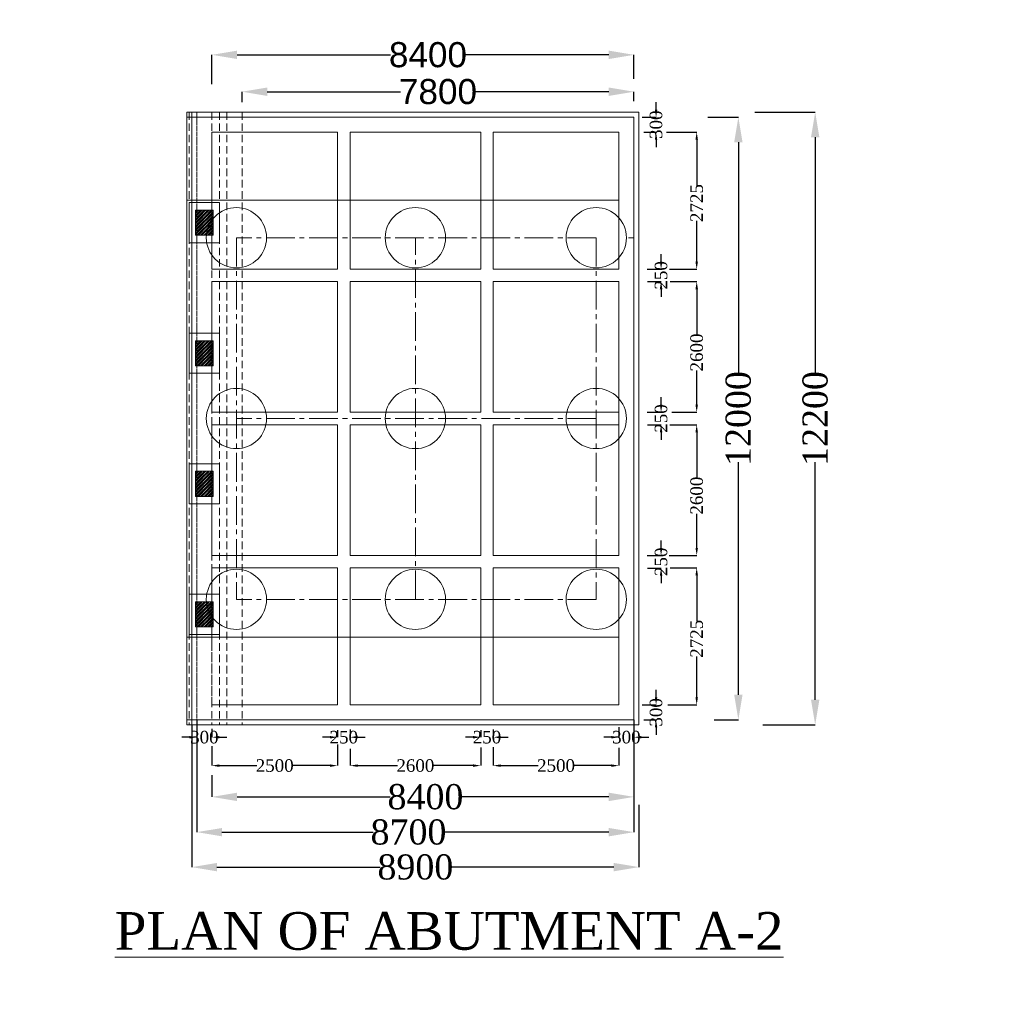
# Model space of a CAD drawing. Header units: millimetres. Extents: x -20950785 to 389010297, y -11535949 to 14056629.
# Tile 344 of 654: x 14721166 to 14760322, y -2536016 to -2496809. Entities that reach past the tile are written whole.
import ezdxf

# ---------------------------------------------------------------- set-up
doc = ezdxf.new("R2010")
doc.units = ezdxf.units.MM
doc.header["$LTSCALE"] = 60
doc.header["$MEASUREMENT"] = 0
doc.linetypes.add('CENTER2', pattern=[28.575, 19.05, -3.175, 3.175, -3.175])
doc.linetypes.add('HIDDEN', pattern=[0.375, 0.25, -0.125])
doc.styles.add('PDF Arial Bold', font='times.ttf')
doc.dimstyles.get("Standard").update_dxf_attribs({"dimtxt": 400, "dimasz": 215, "dimexe": 0.18, "dimexo": 0.0625, "dimgap": 0.09, "dimtad": 0, "dimtih": 1, "dimtoh": 1, "dimdec": 0, "dimzin": 4, "dimdsep": 46, "dimtxsty": 'Standard', "dimblk": 'OPEN90', "dimcen": 0, "dimadec": 0, "dimazin": 1, "dimtfac": 1, "dimtdec": 0, "dimtix": 1, "dimtofl": 0, "dimtmove": 0, "dimatfit": 3, "dimldrblk": 'OPEN30', "dimfxl": 1, "dimtolj": 1, "dimtzin": 0, "dimarcsym": 0})

# ---------------------------------------------------------------- blocks, each defined once
blk = doc.blocks.new('*D1903')
at = {"color": 0, "linetype": 'Continuous', "lineweight": -2, "ltscale": 2, "transparency": 16777216}
for p, q in [((14730018, -2500087), (14730018, -2499677)), ((14731018, -2499677), (14736330, -2499677)), ((14744618, -2499677), (14739305, -2499677)), ((14745618, -2500056), (14745618, -2499677))]:
    blk.add_line(p, q, dxfattribs=at)
at = {"color": 0, "linetype": 'Continuous', "lineweight": 9, "ltscale": 2, "transparency": 16777216}
for points in [[(14731018, -2499511), (14731018, -2499844), (14730018, -2499677)], [(14744618, -2499511), (14744618, -2499844), (14745618, -2499677)]]:
    blk.add_solid(points, dxfattribs=at)
at = {"layer": 'Defpoints', "color": 0, "linetype": 'Continuous', "lineweight": 9, "ltscale": 2, "transparency": 16777216}
for p in [(14730018, -2499677), (14730018, -2500087), (14745618, -2500056)]:
    blk.add_point(p, dxfattribs=at)
at = {"color": 0, "linetype": 'Continuous', "lineweight": 9, "ltscale": 2, "transparency": 16777216, "insert": (14737818, -2499677), "char_height": 1000, "attachment_point": 5, "style": 'PDF Arial Bold'}
blk.add_mtext('\\A1;{\\fArial|b0|i0|c0|p34;7800}', dxfattribs=at)
blk = doc.blocks.new('*D1857')
at = {"color": 0, "linetype": 'Continuous', "lineweight": -2, "ltscale": 2, "transparency": 16777216}
for p, q in [((14728818, -2499380), (14728818, -2498208)), ((14729818, -2498209), (14735925, -2498209)), ((14744618, -2498209), (14738910, -2498209)), ((14745618, -2499163), (14745618, -2498208))]:
    blk.add_line(p, q, dxfattribs=at)
at = {"color": 0, "linetype": 'Continuous', "lineweight": 9, "ltscale": 2, "transparency": 16777216}
for points in [[(14729818, -2498042), (14729818, -2498375), (14728818, -2498209)], [(14744618, -2498042), (14744618, -2498375), (14745618, -2498209)]]:
    blk.add_solid(points, dxfattribs=at)
at = {"layer": 'Defpoints', "color": 0, "linetype": 'Continuous', "lineweight": 9, "ltscale": 2, "transparency": 16777216}
for p in [(14728818, -2498209), (14728818, -2499380), (14745618, -2499163)]:
    blk.add_point(p, dxfattribs=at)
at = {"color": 0, "linetype": 'Continuous', "lineweight": 9, "ltscale": 2, "transparency": 16777216, "insert": (14737418, -2498209), "char_height": 1000, "attachment_point": 5, "style": 'PDF Arial Bold'}
blk.add_mtext('\\A1;{\\fArial|b0|i0|c0|p34;8400}', dxfattribs=at)
blk = doc.blocks.new('*D1858')
at = {"color": 0, "linetype": 'Continuous', "lineweight": -2, "ltscale": 2, "transparency": 16777216}
for p, q in [((14750432, -2500490), (14752834, -2500490)), ((14752834, -2501490), (14752834, -2510957)), ((14752834, -2523890), (14752834, -2514423)), ((14750746, -2524890), (14752834, -2524890))]:
    blk.add_line(p, q, dxfattribs=at)
at = {"color": 0, "linetype": 'Continuous', "lineweight": 9, "ltscale": 2, "transparency": 16777216}
for points in [[(14752667, -2501490), (14753000, -2501490), (14752834, -2500490)], [(14752667, -2523890), (14753000, -2523890), (14752834, -2524890)]]:
    blk.add_solid(points, dxfattribs=at)
at = {"layer": 'Defpoints', "color": 0, "linetype": 'Continuous', "lineweight": 9, "ltscale": 2, "transparency": 16777216}
for p in [(14750432, -2500490), (14750746, -2524890), (14752834, -2524890)]:
    blk.add_point(p, dxfattribs=at)
at = {"color": 0, "linetype": 'Continuous', "lineweight": 9, "ltscale": 2, "transparency": 16777216, "insert": (14752834, -2512690), "char_height": 1000, "attachment_point": 5, "rotation": 90, "style": 'PDF Arial Bold'}
blk.add_mtext('\\A1;12200', dxfattribs=at)
blk = doc.blocks.new('*D1859')
at = {"color": 0, "linetype": 'Continuous', "lineweight": -2, "ltscale": 2, "transparency": 16777216}
for p, q in [((14748557, -2500690), (14749775, -2500690)), ((14749775, -2501690), (14749775, -2510957)), ((14749775, -2523690), (14749775, -2514423)), ((14748816, -2524690), (14749775, -2524690))]:
    blk.add_line(p, q, dxfattribs=at)
at = {"color": 0, "linetype": 'Continuous', "lineweight": 9, "ltscale": 2, "transparency": 16777216}
for points in [[(14749608, -2501690), (14749941, -2501690), (14749775, -2500690)], [(14749608, -2523690), (14749941, -2523690), (14749775, -2524690)]]:
    blk.add_solid(points, dxfattribs=at)
at = {"layer": 'Defpoints', "color": 0, "linetype": 'Continuous', "lineweight": 9, "ltscale": 2, "transparency": 16777216}
for p in [(14748557, -2500690), (14748816, -2524690), (14749775, -2524690)]:
    blk.add_point(p, dxfattribs=at)
at = {"color": 0, "linetype": 'Continuous', "lineweight": 9, "ltscale": 2, "transparency": 16777216, "insert": (14749775, -2512690), "char_height": 1000, "attachment_point": 5, "rotation": 90, "style": 'PDF Arial Bold'}
blk.add_mtext('\\A1;12000', dxfattribs=at)
blk = doc.blocks.new('*D1860')
at = {"color": 0, "linetype": 'Continuous', "lineweight": -2, "ltscale": 2, "transparency": 16777216}
for p, q in [((14746911, -2501290), (14748117, -2501290)), ((14748117, -2501590), (14748117, -2503405)), ((14748117, -2506440), (14748117, -2504818)), ((14747033, -2506740), (14748117, -2506740))]:
    blk.add_line(p, q, dxfattribs=at)
at = {"color": 0, "linetype": 'Continuous', "lineweight": 9, "ltscale": 2, "transparency": 16777216}
for points in [[(14748067, -2501590), (14748167, -2501590), (14748117, -2501290)], [(14748067, -2506440), (14748167, -2506440), (14748117, -2506740)]]:
    blk.add_solid(points, dxfattribs=at)
at = {"layer": 'Defpoints', "color": 0, "linetype": 'Continuous', "lineweight": 9, "ltscale": 2, "transparency": 16777216}
for p in [(14746911, -2501290), (14747033, -2506740), (14748117, -2506740)]:
    blk.add_point(p, dxfattribs=at)
at = {"color": 0, "linetype": 'Continuous', "lineweight": 9, "ltscale": 2, "transparency": 16777216, "insert": (14748117, -2504111), "char_height": 500, "attachment_point": 5, "rotation": 90, "style": 'PDF Arial Bold'}
blk.add_mtext('\\A1;2725', dxfattribs=at)
blk = doc.blocks.new('*D1861')
at = {"color": 0, "linetype": 'Continuous', "lineweight": -2, "ltscale": 2, "transparency": 16777216}
for p, q in [((14747066, -2507240), (14748117, -2507240)), ((14748117, -2507540), (14748117, -2509344)), ((14748117, -2512140), (14748117, -2510779)), ((14747123, -2512440), (14748117, -2512440))]:
    blk.add_line(p, q, dxfattribs=at)
at = {"color": 0, "linetype": 'Continuous', "lineweight": 9, "ltscale": 2, "transparency": 16777216}
for points in [[(14748067, -2507540), (14748167, -2507540), (14748117, -2507240)], [(14748067, -2512140), (14748167, -2512140), (14748117, -2512440)]]:
    blk.add_solid(points, dxfattribs=at)
at = {"layer": 'Defpoints', "color": 0, "linetype": 'Continuous', "lineweight": 9, "ltscale": 2, "transparency": 16777216}
for p in [(14747066, -2507240), (14747123, -2512440), (14748117, -2512440)]:
    blk.add_point(p, dxfattribs=at)
at = {"color": 0, "linetype": 'Continuous', "lineweight": 9, "ltscale": 2, "transparency": 16777216, "insert": (14748117, -2510061), "char_height": 500, "attachment_point": 5, "rotation": 90, "style": 'PDF Arial Bold'}
blk.add_mtext('\\A1;2600', dxfattribs=at)
blk = doc.blocks.new('*D1862')
at = {"color": 0, "linetype": 'Continuous', "lineweight": -2, "ltscale": 2, "transparency": 16777216}
for p, q in [((14747042, -2512940), (14748117, -2512940)), ((14748117, -2513240), (14748117, -2515044)), ((14748117, -2517840), (14748117, -2516479)), ((14747019, -2518140), (14748117, -2518140))]:
    blk.add_line(p, q, dxfattribs=at)
at = {"color": 0, "linetype": 'Continuous', "lineweight": 9, "ltscale": 2, "transparency": 16777216}
for points in [[(14748067, -2513240), (14748167, -2513240), (14748117, -2512940)], [(14748067, -2517840), (14748167, -2517840), (14748117, -2518140)]]:
    blk.add_solid(points, dxfattribs=at)
at = {"layer": 'Defpoints', "color": 0, "linetype": 'Continuous', "lineweight": 9, "ltscale": 2, "transparency": 16777216}
for p in [(14747042, -2512940), (14747019, -2518140), (14748117, -2518140)]:
    blk.add_point(p, dxfattribs=at)
at = {"color": 0, "linetype": 'Continuous', "lineweight": 9, "ltscale": 2, "transparency": 16777216, "insert": (14748117, -2515761), "char_height": 500, "attachment_point": 5, "rotation": 90, "style": 'PDF Arial Bold'}
blk.add_mtext('\\A1;2600', dxfattribs=at)
blk = doc.blocks.new('*D1863')
at = {"color": 0, "linetype": 'Continuous', "lineweight": -2, "ltscale": 2, "transparency": 16777216}
for p, q in [((14747067, -2518640), (14748117, -2518640)), ((14748117, -2518940), (14748117, -2520755)), ((14748117, -2523790), (14748117, -2522168)), ((14746971, -2524090), (14748117, -2524090))]:
    blk.add_line(p, q, dxfattribs=at)
at = {"color": 0, "linetype": 'Continuous', "lineweight": 9, "ltscale": 2, "transparency": 16777216}
for points in [[(14748067, -2518940), (14748167, -2518940), (14748117, -2518640)], [(14748067, -2523790), (14748167, -2523790), (14748117, -2524090)]]:
    blk.add_solid(points, dxfattribs=at)
at = {"layer": 'Defpoints', "color": 0, "linetype": 'Continuous', "lineweight": 9, "ltscale": 2, "transparency": 16777216}
for p in [(14747067, -2518640), (14746971, -2524090), (14748117, -2524090)]:
    blk.add_point(p, dxfattribs=at)
at = {"color": 0, "linetype": 'Continuous', "lineweight": 9, "ltscale": 2, "transparency": 16777216, "insert": (14748117, -2521461), "char_height": 500, "attachment_point": 5, "rotation": 90, "style": 'PDF Arial Bold'}
blk.add_mtext('\\A1;2725', dxfattribs=at)
blk = doc.blocks.new('*D1864')
at = {"color": 0, "linetype": 'Continuous', "lineweight": -2, "ltscale": 2, "transparency": 16777216}
for p, q in [((14746699, -2506440), (14746699, -2506140)), ((14746145, -2506740), (14746699, -2506740)), ((14746156, -2507240), (14746699, -2507240)), ((14746699, -2507540), (14746699, -2507840))]:
    blk.add_line(p, q, dxfattribs=at)
at = {"color": 0, "linetype": 'Continuous', "lineweight": 9, "ltscale": 2, "transparency": 16777216}
for points in [[(14746649, -2506440), (14746749, -2506440), (14746699, -2506740)], [(14746649, -2507540), (14746749, -2507540), (14746699, -2507240)]]:
    blk.add_solid(points, dxfattribs=at)
at = {"layer": 'Defpoints', "color": 0, "linetype": 'Continuous', "lineweight": 9, "ltscale": 2, "transparency": 16777216}
for p in [(14746145, -2506740), (14746156, -2507240), (14746699, -2507240)]:
    blk.add_point(p, dxfattribs=at)
at = {"color": 0, "linetype": 'Continuous', "lineweight": 9, "ltscale": 2, "transparency": 16777216, "insert": (14746699, -2506990), "char_height": 500, "attachment_point": 5, "rotation": 90, "style": 'PDF Arial Bold'}
blk.add_mtext('\\A1;250', dxfattribs=at)
blk = doc.blocks.new('*D1865')
at = {"color": 0, "linetype": 'Continuous', "lineweight": -2, "ltscale": 2, "transparency": 16777216}
for p, q in [((14746699, -2512140), (14746699, -2511840)), ((14746145, -2512440), (14746699, -2512440)), ((14746156, -2512940), (14746699, -2512940)), ((14746699, -2513240), (14746699, -2513540))]:
    blk.add_line(p, q, dxfattribs=at)
at = {"color": 0, "linetype": 'Continuous', "lineweight": 9, "ltscale": 2, "transparency": 16777216}
for points in [[(14746649, -2512140), (14746749, -2512140), (14746699, -2512440)], [(14746649, -2513240), (14746749, -2513240), (14746699, -2512940)]]:
    blk.add_solid(points, dxfattribs=at)
at = {"layer": 'Defpoints', "color": 0, "linetype": 'Continuous', "lineweight": 9, "ltscale": 2, "transparency": 16777216}
for p in [(14746145, -2512440), (14746156, -2512940), (14746699, -2512940)]:
    blk.add_point(p, dxfattribs=at)
at = {"color": 0, "linetype": 'Continuous', "lineweight": 9, "ltscale": 2, "transparency": 16777216, "insert": (14746699, -2512690), "char_height": 500, "attachment_point": 5, "rotation": 90, "style": 'PDF Arial Bold'}
blk.add_mtext('\\A1;250', dxfattribs=at)
blk = doc.blocks.new('*D1866')
at = {"color": 0, "linetype": 'Continuous', "lineweight": -2, "ltscale": 2, "transparency": 16777216}
for p, q in [((14746699, -2517847), (14746699, -2517547)), ((14746145, -2518147), (14746699, -2518147)), ((14746156, -2518647), (14746699, -2518647)), ((14746699, -2518947), (14746699, -2519247))]:
    blk.add_line(p, q, dxfattribs=at)
at = {"color": 0, "linetype": 'Continuous', "lineweight": 9, "ltscale": 2, "transparency": 16777216}
for points in [[(14746649, -2517847), (14746749, -2517847), (14746699, -2518147)], [(14746649, -2518947), (14746749, -2518947), (14746699, -2518647)]]:
    blk.add_solid(points, dxfattribs=at)
at = {"layer": 'Defpoints', "color": 0, "linetype": 'Continuous', "lineweight": 9, "ltscale": 2, "transparency": 16777216}
for p in [(14746145, -2518147), (14746156, -2518647), (14746699, -2518647)]:
    blk.add_point(p, dxfattribs=at)
at = {"color": 0, "linetype": 'Continuous', "lineweight": 9, "ltscale": 2, "transparency": 16777216, "insert": (14746699, -2518397), "char_height": 500, "attachment_point": 5, "rotation": 90, "style": 'PDF Arial Bold'}
blk.add_mtext('\\A1;250', dxfattribs=at)
blk = doc.blocks.new('*D1867')
at = {"color": 0, "linetype": 'Continuous', "lineweight": -2, "ltscale": 2, "transparency": 16777216}
for p, q in [((14746499, -2500391), (14746499, -2500091)), ((14745945, -2500691), (14746499, -2500691)), ((14746015, -2501290), (14746499, -2501290)), ((14746499, -2501590), (14746499, -2501890))]:
    blk.add_line(p, q, dxfattribs=at)
at = {"color": 0, "linetype": 'Continuous', "lineweight": 9, "ltscale": 2, "transparency": 16777216}
for points in [[(14746449, -2500391), (14746549, -2500391), (14746499, -2500691)], [(14746449, -2501590), (14746549, -2501590), (14746499, -2501290)]]:
    blk.add_solid(points, dxfattribs=at)
at = {"layer": 'Defpoints', "color": 0, "linetype": 'Continuous', "lineweight": 9, "ltscale": 2, "transparency": 16777216}
for p in [(14745945, -2500691), (14746015, -2501290), (14746499, -2501290)]:
    blk.add_point(p, dxfattribs=at)
at = {"color": 0, "linetype": 'Continuous', "lineweight": 9, "ltscale": 2, "transparency": 16777216, "insert": (14746499, -2500991), "char_height": 500, "attachment_point": 5, "rotation": 90, "style": 'PDF Arial Bold'}
blk.add_mtext('\\A1;300', dxfattribs=at)
blk = doc.blocks.new('*D1868')
at = {"color": 0, "linetype": 'Continuous', "lineweight": -2, "ltscale": 2, "transparency": 16777216}
for p, q in [((14746499, -2523791), (14746499, -2523491)), ((14745945, -2524091), (14746499, -2524091)), ((14746015, -2524690), (14746499, -2524690)), ((14746499, -2524990), (14746499, -2525290))]:
    blk.add_line(p, q, dxfattribs=at)
at = {"color": 0, "linetype": 'Continuous', "lineweight": 9, "ltscale": 2, "transparency": 16777216}
for points in [[(14746449, -2523791), (14746549, -2523791), (14746499, -2524091)], [(14746449, -2524990), (14746549, -2524990), (14746499, -2524690)]]:
    blk.add_solid(points, dxfattribs=at)
at = {"layer": 'Defpoints', "color": 0, "linetype": 'Continuous', "lineweight": 9, "ltscale": 2, "transparency": 16777216}
for p in [(14745945, -2524091), (14746015, -2524690), (14746499, -2524690)]:
    blk.add_point(p, dxfattribs=at)
at = {"color": 0, "linetype": 'Continuous', "lineweight": 9, "ltscale": 2, "transparency": 16777216, "insert": (14746499, -2524391), "char_height": 500, "attachment_point": 5, "rotation": 90, "style": 'PDF Arial Bold'}
blk.add_mtext('\\A1;300', dxfattribs=at)
blk = doc.blocks.new('*D1869')
at = {"color": 0, "linetype": 'Continuous', "lineweight": -2, "ltscale": 2, "transparency": 16777216}
for p, q in [((14740018, -2525776), (14740018, -2526513)), ((14745018, -2525808), (14745018, -2526513)), ((14740318, -2526512), (14741800, -2526512)), ((14744718, -2526512), (14743235, -2526512))]:
    blk.add_line(p, q, dxfattribs=at)
at = {"color": 0, "linetype": 'Continuous', "lineweight": 9, "ltscale": 2, "transparency": 16777216}
for points in [[(14740318, -2526462), (14740318, -2526562), (14740018, -2526512)], [(14744718, -2526462), (14744718, -2526562), (14745018, -2526512)]]:
    blk.add_solid(points, dxfattribs=at)
at = {"layer": 'Defpoints', "color": 0, "linetype": 'Continuous', "lineweight": 9, "ltscale": 2, "transparency": 16777216}
for p in [(14740018, -2525776), (14745018, -2525808), (14740018, -2526512)]:
    blk.add_point(p, dxfattribs=at)
at = {"color": 0, "linetype": 'Continuous', "lineweight": 9, "ltscale": 2, "transparency": 16777216, "insert": (14742518, -2526512), "char_height": 500, "attachment_point": 5, "style": 'PDF Arial Bold'}
blk.add_mtext('\\A1;2500', dxfattribs=at)
blk = doc.blocks.new('*D1870')
at = {"color": 0, "linetype": 'Continuous', "lineweight": -2, "ltscale": 2, "transparency": 16777216}
for p, q in [((14733818, -2525664), (14733818, -2526513)), ((14728818, -2525743), (14728818, -2526513)), ((14729118, -2526512), (14730600, -2526512)), ((14733518, -2526512), (14732035, -2526512))]:
    blk.add_line(p, q, dxfattribs=at)
at = {"color": 0, "linetype": 'Continuous', "lineweight": 9, "ltscale": 2, "transparency": 16777216}
for points in [[(14729118, -2526462), (14729118, -2526562), (14728818, -2526512)], [(14733518, -2526462), (14733518, -2526562), (14733818, -2526512)]]:
    blk.add_solid(points, dxfattribs=at)
at = {"layer": 'Defpoints', "color": 0, "linetype": 'Continuous', "lineweight": 9, "ltscale": 2, "transparency": 16777216}
for p in [(14733818, -2525664), (14728818, -2525743), (14728818, -2526512)]:
    blk.add_point(p, dxfattribs=at)
at = {"color": 0, "linetype": 'Continuous', "lineweight": 9, "ltscale": 2, "transparency": 16777216, "insert": (14731318, -2526512), "char_height": 500, "attachment_point": 5, "style": 'PDF Arial Bold'}
blk.add_mtext('\\A1;2500', dxfattribs=at)
blk = doc.blocks.new('*D1871')
at = {"color": 0, "linetype": 'Continuous', "lineweight": -2, "ltscale": 2, "transparency": 16777216}
for p, q in [((14734318, -2525837), (14734318, -2526513)), ((14739518, -2525792), (14739518, -2526513)), ((14734618, -2526512), (14736200, -2526512)), ((14739218, -2526512), (14737635, -2526512))]:
    blk.add_line(p, q, dxfattribs=at)
at = {"color": 0, "linetype": 'Continuous', "lineweight": 9, "ltscale": 2, "transparency": 16777216}
for points in [[(14734618, -2526462), (14734618, -2526562), (14734318, -2526512)], [(14739218, -2526462), (14739218, -2526562), (14739518, -2526512)]]:
    blk.add_solid(points, dxfattribs=at)
at = {"layer": 'Defpoints', "color": 0, "linetype": 'Continuous', "lineweight": 9, "ltscale": 2, "transparency": 16777216}
for p in [(14734318, -2525837), (14739518, -2525792), (14734318, -2526512)]:
    blk.add_point(p, dxfattribs=at)
at = {"color": 0, "linetype": 'Continuous', "lineweight": 9, "ltscale": 2, "transparency": 16777216, "insert": (14736918, -2526512), "char_height": 500, "attachment_point": 5, "style": 'PDF Arial Bold'}
blk.add_mtext('\\A1;2600', dxfattribs=at)
blk = doc.blocks.new('*D1872')
at = {"color": 0, "linetype": 'Continuous', "lineweight": -2, "ltscale": 2, "transparency": 16777216}
for p, q in [((14739518, -2525103), (14739518, -2525382)), ((14740018, -2525074), (14740018, -2525382)), ((14739218, -2525381), (14738918, -2525381)), ((14740318, -2525381), (14740618, -2525381))]:
    blk.add_line(p, q, dxfattribs=at)
at = {"color": 0, "linetype": 'Continuous', "lineweight": 9, "ltscale": 2, "transparency": 16777216}
for points in [[(14739218, -2525331), (14739218, -2525431), (14739518, -2525381)], [(14740318, -2525331), (14740318, -2525431), (14740018, -2525381)]]:
    blk.add_solid(points, dxfattribs=at)
at = {"layer": 'Defpoints', "color": 0, "linetype": 'Continuous', "lineweight": 9, "ltscale": 2, "transparency": 16777216}
for p in [(14739518, -2525103), (14740018, -2525074), (14739518, -2525381)]:
    blk.add_point(p, dxfattribs=at)
at = {"color": 0, "linetype": 'Continuous', "lineweight": 9, "ltscale": 2, "transparency": 16777216, "insert": (14739768, -2525381), "char_height": 500, "attachment_point": 5, "style": 'PDF Arial Bold'}
blk.add_mtext('\\A1;250', dxfattribs=at)
blk = doc.blocks.new('*D1873')
at = {"color": 0, "linetype": 'Continuous', "lineweight": -2, "ltscale": 2, "transparency": 16777216}
for p, q in [((14733818, -2525103), (14733818, -2525382)), ((14734318, -2525074), (14734318, -2525382)), ((14733518, -2525381), (14733218, -2525381)), ((14734618, -2525381), (14734918, -2525381))]:
    blk.add_line(p, q, dxfattribs=at)
at = {"color": 0, "linetype": 'Continuous', "lineweight": 9, "ltscale": 2, "transparency": 16777216}
for points in [[(14733518, -2525331), (14733518, -2525431), (14733818, -2525381)], [(14734618, -2525331), (14734618, -2525431), (14734318, -2525381)]]:
    blk.add_solid(points, dxfattribs=at)
at = {"layer": 'Defpoints', "color": 0, "linetype": 'Continuous', "lineweight": 9, "ltscale": 2, "transparency": 16777216}
for p in [(14733818, -2525103), (14734318, -2525074), (14733818, -2525381)]:
    blk.add_point(p, dxfattribs=at)
at = {"color": 0, "linetype": 'Continuous', "lineweight": 9, "ltscale": 2, "transparency": 16777216, "insert": (14734068, -2525381), "char_height": 500, "attachment_point": 5, "style": 'PDF Arial Bold'}
blk.add_mtext('\\A1;250', dxfattribs=at)
blk = doc.blocks.new('*D1874')
at = {"color": 0, "linetype": 'Continuous', "lineweight": -2, "ltscale": 2, "transparency": 16777216}
for p, q in [((14745018, -2524978), (14745018, -2525382)), ((14745618, -2525036), (14745618, -2525382)), ((14744718, -2525381), (14744418, -2525381)), ((14745918, -2525381), (14746218, -2525381))]:
    blk.add_line(p, q, dxfattribs=at)
at = {"color": 0, "linetype": 'Continuous', "lineweight": 9, "ltscale": 2, "transparency": 16777216}
for points in [[(14744718, -2525331), (14744718, -2525431), (14745018, -2525381)], [(14745918, -2525331), (14745918, -2525431), (14745618, -2525381)]]:
    blk.add_solid(points, dxfattribs=at)
at = {"layer": 'Defpoints', "color": 0, "linetype": 'Continuous', "lineweight": 9, "ltscale": 2, "transparency": 16777216}
for p in [(14745018, -2524978), (14745618, -2525036), (14745018, -2525381)]:
    blk.add_point(p, dxfattribs=at)
at = {"color": 0, "linetype": 'Continuous', "lineweight": 9, "ltscale": 2, "transparency": 16777216, "insert": (14745318, -2525381), "char_height": 500, "attachment_point": 5, "style": 'PDF Arial Bold'}
blk.add_mtext('\\A1;300', dxfattribs=at)
blk = doc.blocks.new('*D1875')
at = {"color": 0, "linetype": 'Continuous', "lineweight": -2, "ltscale": 2, "transparency": 16777216}
for p, q in [((14728218, -2525103), (14728218, -2525382)), ((14728818, -2525044), (14728818, -2525382)), ((14727918, -2525381), (14727618, -2525381)), ((14729118, -2525381), (14729418, -2525381))]:
    blk.add_line(p, q, dxfattribs=at)
at = {"color": 0, "linetype": 'Continuous', "lineweight": 9, "ltscale": 2, "transparency": 16777216}
for points in [[(14727918, -2525331), (14727918, -2525431), (14728218, -2525381)], [(14729118, -2525331), (14729118, -2525431), (14728818, -2525381)]]:
    blk.add_solid(points, dxfattribs=at)
at = {"layer": 'Defpoints', "color": 0, "linetype": 'Continuous', "lineweight": 9, "ltscale": 2, "transparency": 16777216}
for p in [(14728218, -2525103), (14728818, -2525044), (14728218, -2525381)]:
    blk.add_point(p, dxfattribs=at)
at = {"color": 0, "linetype": 'Continuous', "lineweight": 9, "ltscale": 2, "transparency": 16777216, "insert": (14728518, -2525381), "char_height": 500, "attachment_point": 5, "style": 'PDF Arial Bold'}
blk.add_mtext('\\A1;300', dxfattribs=at)
blk = doc.blocks.new('*D1876')
at = {"color": 0, "linetype": 'Continuous', "lineweight": -2, "ltscale": 2, "transparency": 16777216}
for p, q in [((14728018, -2524890), (14728018, -2530554)), ((14745818, -2528067), (14745818, -2530554)), ((14729018, -2530553), (14735512, -2530553)), ((14744818, -2530553), (14738323, -2530553))]:
    blk.add_line(p, q, dxfattribs=at)
at = {"color": 0, "linetype": 'Continuous', "lineweight": 9, "ltscale": 2, "transparency": 16777216}
for points in [[(14729018, -2530387), (14729018, -2530720), (14728018, -2530553)], [(14744818, -2530387), (14744818, -2530720), (14745818, -2530553)]]:
    blk.add_solid(points, dxfattribs=at)
at = {"layer": 'Defpoints', "color": 0, "linetype": 'Continuous', "lineweight": 9, "ltscale": 2, "transparency": 16777216}
for p in [(14728018, -2524890), (14745818, -2528067), (14728018, -2530553)]:
    blk.add_point(p, dxfattribs=at)
at = {"color": 0, "linetype": 'Continuous', "lineweight": 9, "ltscale": 2, "transparency": 16777216, "insert": (14736918, -2530553), "char_height": 1000, "attachment_point": 5, "style": 'PDF Arial Bold'}
blk.add_mtext('\\A1;8900', dxfattribs=at)
blk = doc.blocks.new('*D1877')
at = {"color": 0, "linetype": 'Continuous', "lineweight": -2, "ltscale": 2, "transparency": 16777216}
for p, q in [((14728818, -2526895), (14728818, -2527757)), ((14745618, -2526946), (14745618, -2527757)), ((14729818, -2527756), (14735912, -2527756)), ((14744618, -2527756), (14738723, -2527756))]:
    blk.add_line(p, q, dxfattribs=at)
at = {"color": 0, "linetype": 'Continuous', "lineweight": 9, "ltscale": 2, "transparency": 16777216}
for points in [[(14729818, -2527590), (14729818, -2527923), (14728818, -2527756)], [(14744618, -2527590), (14744618, -2527923), (14745618, -2527756)]]:
    blk.add_solid(points, dxfattribs=at)
at = {"layer": 'Defpoints', "color": 0, "linetype": 'Continuous', "lineweight": 9, "ltscale": 2, "transparency": 16777216}
for p in [(14728818, -2526895), (14745618, -2526946), (14728818, -2527756)]:
    blk.add_point(p, dxfattribs=at)
at = {"color": 0, "linetype": 'Continuous', "lineweight": 9, "ltscale": 2, "transparency": 16777216, "insert": (14737318, -2527756), "char_height": 1000, "attachment_point": 5, "style": 'PDF Arial Bold'}
blk.add_mtext('\\A1;8400', dxfattribs=at)
blk = doc.blocks.new('*D1878')
at = {"color": 0, "linetype": 'Continuous', "lineweight": -2, "ltscale": 2, "transparency": 16777216}
for p, q in [((14728218, -2524690), (14728218, -2529162)), ((14745618, -2524690), (14745618, -2529162)), ((14729218, -2529161), (14735237, -2529161)), ((14744618, -2529161), (14738048, -2529161))]:
    blk.add_line(p, q, dxfattribs=at)
at = {"color": 0, "linetype": 'Continuous', "lineweight": 9, "ltscale": 2, "transparency": 16777216}
for points in [[(14729218, -2528995), (14729218, -2529328), (14728218, -2529161)], [(14744618, -2528995), (14744618, -2529328), (14745618, -2529161)]]:
    blk.add_solid(points, dxfattribs=at)
at = {"layer": 'Defpoints', "color": 0, "linetype": 'Continuous', "lineweight": 9, "ltscale": 2, "transparency": 16777216}
for p in [(14728218, -2524690), (14745618, -2524690), (14728218, -2529161)]:
    blk.add_point(p, dxfattribs=at)
at = {"color": 0, "linetype": 'Continuous', "lineweight": 9, "ltscale": 2, "transparency": 16777216, "insert": (14736643, -2529161), "char_height": 1000, "attachment_point": 5, "style": 'PDF Arial Bold'}
blk.add_mtext('\\A1;8700', dxfattribs=at)

msp = doc.modelspace()

# ---------------------------------------------------------------- hatches: boundary and pattern name
at = {"linetype": 'Continuous', "lineweight": 9, "ltscale": 2}
h = msp.add_hatch(dxfattribs=at)
h.set_pattern_fill('GOST_GROUND', scale=10)
h.set_pattern_definition([(45, (-7677779.27, 507966.59), (141.42135624, 0), [200]), (45, (-7677749.27, 507966.59), (141.42135624, 0), [200]), (45, (-7677719.27, 507966.59), (141.42135624, 0), [200])])
h.paths.add_polyline_path([(14728867.73, -2505390.41), (14728167.73, -2505390.41), (14728167.73, -2504390.41), (14728867.73, -2504390.41)])
h = msp.add_hatch(dxfattribs=at)
h.set_pattern_fill('GOST_GROUND', scale=10)
h.set_pattern_definition([(45, (-7677779.27, 502766.59), (141.42135624, 0), [200]), (45, (-7677749.27, 502766.59), (141.42135624, 0), [200]), (45, (-7677719.27, 502766.59), (141.42135624, 0), [200])])
h.paths.add_polyline_path([(14728867.73, -2510590.41), (14728167.73, -2510590.41), (14728167.73, -2509590.41), (14728867.73, -2509590.41)])
h = msp.add_hatch(dxfattribs=at)
h.set_pattern_fill('GOST_GROUND', scale=10)
h.set_pattern_definition([(45, (-7677779.27, 497566.59), (141.42135624, 0), [200]), (45, (-7677749.27, 497566.59), (141.42135624, 0), [200]), (45, (-7677719.27, 497566.59), (141.42135624, 0), [200])])
h.paths.add_polyline_path([(14728867.73, -2515790.41), (14728167.73, -2515790.41), (14728167.73, -2514790.41), (14728867.73, -2514790.41)])
h = msp.add_hatch(dxfattribs=at)
h.set_pattern_fill('GOST_GROUND', scale=10)
h.set_pattern_definition([(45, (-7677779.27, 492366.59), (141.42135624, 0), [200]), (45, (-7677749.27, 492366.59), (141.42135624, 0), [200]), (45, (-7677719.27, 492366.59), (141.42135624, 0), [200])])
h.paths.add_polyline_path([(14728867.73, -2520990.41), (14728167.73, -2520990.41), (14728167.73, -2519990.41), (14728867.73, -2519990.41)])

# ---------------------------------------------------------------- linework, layer by layer
at = {"color": 7, "linetype": 'Continuous', "lineweight": 9, "ltscale": 2}
for p, q in [((14727817.73, -2500490.41), (14745817.73, -2500490.41)), ((14727817.73, -2500490.41), (14727817.73, -2524890.41)), ((14728017.73, -2500490.41), (14728017.73, -2524890.41)), ((14745817.73, -2500490.41), (14745817.73, -2524890.41)), ((14729867.73, -2500690.41), (14727817.73, -2500690.41)), ((14729867.73, -2500690.41), (14745617.73, -2500690.41)), ((14745617.73, -2500690.41), (14745617.73, -2524690.41)), ((14728817.73, -2501290.41), (14733817.73, -2501290.41)), ((14728817.73, -2506740.41), (14728817.73, -2501290.41)), ((14733817.73, -2506740.41), (14733817.73, -2501290.41)), ((14734317.73, -2501290.41), (14739517.73, -2501290.41)), ((14734317.73, -2506740.41), (14734317.73, -2501290.41)), ((14739517.73, -2506740.41), (14739517.73, -2501290.41)), ((14740017.73, -2501290.41), (14745017.73, -2501290.41)), ((14740017.73, -2506740.41), (14740017.73, -2501290.41)), ((14745017.73, -2501290.41), (14745017.73, -2506740.41)), ((14745017.73, -2503990.41), (14727817.73, -2503990.41)), ((14729117.73, -2504090.41), (14727917.73, -2504090.41)), ((14727917.73, -2504090.41), (14727917.73, -2505690.41)), ((14729117.73, -2505690.41), (14729117.73, -2504090.41)), ((14728167.73, -2504390.41), (14728167.73, -2505390.41)), ((14728867.73, -2504390.41), (14728167.73, -2504390.41)), ((14728867.73, -2504390.41), (14728867.73, -2505390.41)), ((14727917.73, -2505690.41), (14729117.73, -2505690.41)), ((14728867.73, -2505390.41), (14728167.73, -2505390.41)), ((14745395.52, -2505490.41), (14745617.73, -2505490.41)), ((14728817.73, -2506740.41), (14733817.73, -2506740.41)), ((14734317.73, -2506740.41), (14739517.73, -2506740.41)), ((14740017.73, -2506740.41), (14745017.73, -2506740.41)), ((14728817.73, -2507240.41), (14733817.73, -2507240.41)), ((14728817.73, -2512440.41), (14728817.73, -2507240.41)), ((14728817.73, -2512440.41), (14728817.73, -2507240.41)), ((14733817.73, -2512440.41), (14733817.73, -2507240.41)), ((14734317.73, -2507240.41), (14739517.73, -2507240.41)), ((14734317.73, -2512440.41), (14734317.73, -2507240.41)), ((14739517.73, -2512440.41), (14739517.73, -2507240.41)), ((14740017.73, -2507240.41), (14745017.73, -2507240.41)), ((14740017.73, -2512440.41), (14740017.73, -2507240.41)), ((14745017.73, -2507240.41), (14745017.73, -2512440.41)), ((14729117.73, -2509290.41), (14727917.73, -2509290.41)), ((14727917.73, -2509290.41), (14727917.73, -2510890.41)), ((14728167.73, -2509590.41), (14728167.73, -2510590.41)), ((14728867.73, -2509590.41), (14728167.73, -2509590.41)), ((14728867.73, -2509590.41), (14728867.73, -2510590.41)), ((14729117.73, -2510890.41), (14729117.73, -2509290.41)), ((14728867.73, -2510590.41), (14728167.73, -2510590.41)), ((14727917.73, -2510890.41), (14729117.73, -2510890.41)), ((14728817.73, -2512440.41), (14733817.73, -2512440.41)), ((14734317.73, -2512440.41), (14739517.73, -2512440.41)), ((14740017.73, -2512440.41), (14745017.73, -2512440.41)), ((14745017.73, -2512440.41), (14745017.73, -2512940.41)), ((14728817.73, -2512940.41), (14733817.73, -2512940.41)), ((14733817.73, -2518140.41), (14733817.73, -2512940.41)), ((14733817.73, -2513290.41), (14733817.73, -2512940.41)), ((14734317.73, -2512940.41), (14739517.73, -2512940.41)), ((14734317.73, -2518140.41), (14734317.73, -2512940.41)), ((14739517.73, -2518140.41), (14739517.73, -2512940.41)), ((14740017.73, -2512940.41), (14745017.73, -2512940.41)), ((14740017.73, -2518140.41), (14740017.73, -2512940.41)), ((14740017.73, -2513290.41), (14740017.73, -2512940.41)), ((14745017.73, -2512940.41), (14745017.73, -2518140.41)), ((14728817.73, -2518140.41), (14728817.73, -2513890.41)), ((14728817.73, -2518140.41), (14728817.73, -2513890.41)), ((14728817.73, -2518140.41), (14728817.73, -2513890.41)), ((14729117.73, -2514490.41), (14727917.73, -2514490.41)), ((14727917.73, -2514490.41), (14727917.73, -2516090.41)), ((14729117.73, -2516090.41), (14729117.73, -2514490.41)), ((14728167.73, -2514790.41), (14728167.73, -2515790.41)), ((14728867.73, -2514790.41), (14728167.73, -2514790.41)), ((14728867.73, -2514790.41), (14728867.73, -2515790.41)), ((14728867.73, -2515790.41), (14728167.73, -2515790.41)), ((14727917.73, -2516090.41), (14729117.73, -2516090.41)), ((14728817.73, -2518140.41), (14733817.73, -2518140.41)), ((14734317.73, -2518140.41), (14739517.73, -2518140.41)), ((14740017.73, -2518140.41), (14745017.73, -2518140.41)), ((14728817.73, -2518640.41), (14733817.73, -2518640.41)), ((14728817.73, -2521890.41), (14728817.73, -2518640.41)), ((14728817.73, -2521890.41), (14728817.73, -2518640.41)), ((14728817.73, -2521890.41), (14728817.73, -2518640.41)), ((14733817.73, -2524090.41), (14733817.73, -2518640.41)), ((14734317.73, -2518640.41), (14739517.73, -2518640.41)), ((14734317.73, -2524090.41), (14734317.73, -2518640.41)), ((14739517.73, -2524090.41), (14739517.73, -2518640.41)), ((14740017.73, -2518640.41), (14745017.73, -2518640.41)), ((14740017.73, -2524090.41), (14740017.73, -2518640.41)), ((14745017.73, -2518640.41), (14745017.73, -2524090.41)), ((14729117.73, -2519690.41), (14727917.73, -2519690.41)), ((14727917.73, -2519690.41), (14727917.73, -2521290.41)), ((14729117.73, -2521290.41), (14729117.73, -2519690.41)), ((14728167.73, -2519990.41), (14728167.73, -2520990.41)), ((14728867.73, -2519990.41), (14728167.73, -2519990.41)), ((14728867.73, -2519990.41), (14728867.73, -2520990.41)), ((14733817.73, -2524090.41), (14733817.73, -2520190.41)), ((14740017.73, -2524090.41), (14740017.73, -2520190.41)), ((14727917.73, -2521290.41), (14729117.73, -2521290.41)), ((14728867.73, -2520990.41), (14728167.73, -2520990.41)), ((14745017.73, -2521390.41), (14727817.73, -2521390.41)), ((14728817.73, -2524090.41), (14733817.73, -2524090.41)), ((14734317.73, -2524090.41), (14739517.73, -2524090.41)), ((14740017.73, -2524090.41), (14745017.73, -2524090.41)), ((14727817.73, -2524690.41), (14745617.73, -2524690.41)), ((14727817.73, -2524890.41), (14745817.73, -2524890.41))]:
    msp.add_line(p, q, dxfattribs=at)
at = {"color": 7, "linetype": 'HIDDEN', "lineweight": 9, "ltscale": 2}
for p, q in [((14727817.73, -2500490.41), (14727817.73, -2524890.41)), ((14728217.73, -2500490.41), (14728217.73, -2524890.41)), ((14728817.73, -2515890.41), (14728817.73, -2512940.41)), ((14728817.73, -2515890.41), (14728817.73, -2512940.41))]:
    msp.add_line(p, q, dxfattribs=at)
at = {"color": 7, "linetype": 'HIDDEN', "lineweight": 9, "ltscale": 20}
for p, q in [((14727917.73, -2500490.41), (14727917.73, -2524890.41)), ((14728817.73, -2500490.41), (14728817.73, -2524890.41)), ((14729117.73, -2500490.41), (14729117.73, -2524890.41)), ((14729417.73, -2500490.41), (14729417.73, -2524890.41)), ((14730017.73, -2500490.41), (14730017.73, -2524890.41)), ((14728817.73, -2524090.41), (14728817.73, -2520190.41))]:
    msp.add_line(p, q, dxfattribs=at)
at = {"color": 7, "linetype": 'CENTER2', "lineweight": 9}
for p, q in [((14744117.73, -2505490.41), (14729795.52, -2505490.41)), ((14729795.52, -2505490.41), (14729795.52, -2519890.41)), ((14736917.73, -2519890.41), (14736917.73, -2505490.41)), ((14744117.73, -2505490.41), (14744117.73, -2519890.41)), ((14744117.73, -2512690.41), (14729795.52, -2512690.41)), ((14744117.73, -2519890.41), (14729795.52, -2519890.41)), ((14744117.73, -2519890.41), (14736917.73, -2519890.41))]:
    msp.add_line(p, q, dxfattribs=at)
at = {"color": 7, "linetype": 'Continuous', "lineweight": 9, "ltscale": 2}
for centre, radius in [((14746250.9, -2442527.94), 347474.95), ((14729795.52, -2505490.41), 1200), ((14736917.73, -2505490.41), 1200), ((14744117.73, -2505490.41), 1200), ((14729795.52, -2512690.41), 1200), ((14736917.73, -2512690.41), 1200), ((14744117.73, -2512690.41), 1200), ((14729795.52, -2519890.41), 1200), ((14736917.73, -2519890.41), 1200), ((14744117.73, -2519890.41), 1200)]:
    msp.add_circle(centre, radius, dxfattribs=at)

# ---------------------------------------------------------------- texts
at = {"color": 7, "linetype": 'Continuous', "lineweight": 9, "ltscale": 2, "insert": (14625565.07, -2525106.59), "char_height": 900, "attachment_point": 1, "style": 'PDF Arial Bold'}
msp.add_mtext_dynamic_manual_height_columns('\\pi1240.70522,t5740.70522;Moderately \\P\\pi690.45288,t5190.45288;Stronge Rock', width=8577.0125, gutter_width=1, heights=[0], dxfattribs=at)
at = {"linetype": 'Continuous', "lineweight": 9, "insert": (14724950.73, -2532343.86), "char_height": 1300, "width": 27227.1287, "attachment_point": 1}
msp.add_mtext('{\\fTimes New Roman|b0|i0|c0|p18;\\H1.15385x;\\LPLAN OF ABUTMENT A-2\\Fitalicc|c0;\\H0.86666x; }', dxfattribs=at)

# ---------------------------------------------------------------- dimensions: what is measured, and where the dimension line sits
at = {"color": 7, "linetype": 'Continuous', "lineweight": 9, "ltscale": 2}
for base, p1, p2, text, picture, middle in [((14728817.73, -2498208.55), (14745617.73, -2499163.41), (14728817.73, -2499380.41), '{\\fArial|b0|i0|c0|p34;8400}', '*D1857', (14737417.73, -2498208.55)), ((14730017.73, -2499677.41), (14745617.73, -2500056.41), (14730017.73, -2500087.41), '{\\fArial|b0|i0|c0|p34;7800}', '*D1903', (14737817.73, -2499677.41)), ((14728017.73, -2530553.41), (14745817.73, -2528067.41), (14728017.73, -2524890.41), '8900', '*D1876', (14736917.73, -2530553.41)), ((14728217.73, -2529161.41), (14745617.73, -2524690.41), (14728217.73, -2524690.41), '8700', '*D1878', (14736642.73, -2529161.41)), ((14728817.73, -2527756.41), (14745617.73, -2526946.41), (14728817.73, -2526894.65), '8400', '*D1877', (14737317.73, -2527756.41))]:
    dim = msp.add_linear_dim(base=base, p1=p1, p2=p2, angle=180, text=text, dimstyle='Standard', override={"dimtxt": 1000, "dimasz": 1000, "dimtxsty": 'PDF Arial Bold', "dimfxl": 300}, dxfattribs=at)
    dim.commit()
    dim.dimension.update_dxf_attribs({"geometry": picture, "text_midpoint": middle, "dimtype": 160})
for base, p1, p2, text, override, picture, middle in [((14746499.08, -2501290.41), (14745945.08, -2500691.41), (14746015.08, -2501290.41), '300', {"dimtxt": 500, "dimasz": 300, "dimtxsty": 'PDF Arial Bold', "dimfxl": 300}, '*D1867', (14746499.08, -2500990.91)), ((14749774.73, -2524690.41), (14748556.73, -2500690.41), (14748815.73, -2524690.41), '12000', {"dimtxt": 1000, "dimasz": 1000, "dimtxsty": 'PDF Arial Bold', "dimfxl": 300}, '*D1859', (14749774.73, -2512690.41)), ((14748117.08, -2506740.41), (14746911.08, -2501290.41), (14747033.08, -2506740.41), '2725', {"dimtxt": 500, "dimasz": 300, "dimtxsty": 'PDF Arial Bold', "dimfxl": 300}, '*D1860', (14748117.08, -2504111.41)), ((14746699.08, -2507240.41), (14746145.08, -2506740.41), (14746156.08, -2507240.41), '250', {"dimtxt": 500, "dimasz": 300, "dimtxsty": 'PDF Arial Bold', "dimfxl": 300}, '*D1864', (14746699.08, -2506990.41)), ((14748117.08, -2512440.41), (14747066.08, -2507240.41), (14747123.08, -2512440.41), '2600', {"dimtxt": 500, "dimasz": 300, "dimtxsty": 'PDF Arial Bold', "dimfxl": 300}, '*D1861', (14748117.08, -2510061.41)), ((14746699.08, -2512940.41), (14746145.08, -2512440.41), (14746156.08, -2512940.41), '250', {"dimtxt": 500, "dimasz": 300, "dimtxsty": 'PDF Arial Bold', "dimfxl": 300}, '*D1865', (14746699.08, -2512690.41)), ((14748117.08, -2518140.41), (14747042.08, -2512940.41), (14747019.08, -2518140.41), '2600', {"dimtxt": 500, "dimasz": 300, "dimtxsty": 'PDF Arial Bold', "dimfxl": 300}, '*D1862', (14748117.08, -2515761.41)), ((14746699.08, -2518647.41), (14746145.08, -2518147.41), (14746156.08, -2518647.41), '250', {"dimtxt": 500, "dimasz": 300, "dimtxsty": 'PDF Arial Bold', "dimfxl": 300}, '*D1866', (14746699.08, -2518397.41)), ((14748117.08, -2524090.41), (14747067.08, -2518640.41), (14746971.08, -2524090.41), '2725', {"dimtxt": 500, "dimasz": 300, "dimtxsty": 'PDF Arial Bold', "dimfxl": 300}, '*D1863', (14748117.08, -2521461.41)), ((14746499.08, -2524690.41), (14745945.08, -2524091.41), (14746015.08, -2524690.41), '300', {"dimtxt": 500, "dimasz": 300, "dimtxsty": 'PDF Arial Bold', "dimfxl": 300}, '*D1868', (14746499.08, -2524390.91))]:
    dim = msp.add_linear_dim(base=base, p1=p1, p2=p2, angle=90, text=text, dimstyle='Standard', override=override, dxfattribs=at)
    dim.commit()
    dim.dimension.update_dxf_attribs({"geometry": picture, "text_midpoint": middle, "dimtype": 160, "text_rotation": 90})
dim = msp.add_linear_dim(base=(14752833.73, -2524890.41), p1=(14750431.73, -2500490.41), p2=(14750745.73, -2524890.41), angle=90, text='12200', dimstyle='Standard', override={"dimtxt": 1000, "dimasz": 1000, "dimtxsty": 'PDF Arial Bold', "dimfxl": 300}, dxfattribs=at)
dim.commit()
dim.dimension.update_dxf_attribs({"geometry": '*D1858', "text_midpoint": (14752833.73, -2512690.41), "text_rotation": 90})
for base, p1, p2, text, picture, middle in [((14728217.73, -2525381.41), (14728817.73, -2525044.41), (14728217.73, -2525103.41), '300', '*D1875', (14728517.73, -2525381.41)), ((14733817.73, -2525381.41), (14734317.73, -2525074.41), (14733817.73, -2525103.41), '250', '*D1873', (14734067.73, -2525381.41)), ((14739517.73, -2525381.41), (14740017.73, -2525074.41), (14739517.73, -2525103.41), '250', '*D1872', (14739767.73, -2525381.41)), ((14745017.73, -2525381.41), (14745617.73, -2525036.15), (14745017.73, -2524978.41), '300', '*D1874', (14745317.73, -2525381.41)), ((14728817.73, -2526512.41), (14733817.73, -2525664.41), (14728817.73, -2525743.41), '2500', '*D1870', (14731317.73, -2526512.41)), ((14734317.73, -2526512.41), (14739517.73, -2525792.41), (14734317.73, -2525837.41), '2600', '*D1871', (14736917.73, -2526512.41)), ((14740017.73, -2526512.41), (14745017.73, -2525808.41), (14740017.73, -2525776.41), '2500', '*D1869', (14742517.73, -2526512.41))]:
    dim = msp.add_linear_dim(base=base, p1=p1, p2=p2, angle=180, text=text, dimstyle='Standard', override={"dimtxt": 500, "dimasz": 300, "dimtxsty": 'PDF Arial Bold', "dimfxl": 300}, dxfattribs=at)
    dim.commit()
    dim.dimension.update_dxf_attribs({"geometry": picture, "text_midpoint": middle})

doc.saveas('drawing.dxf')
